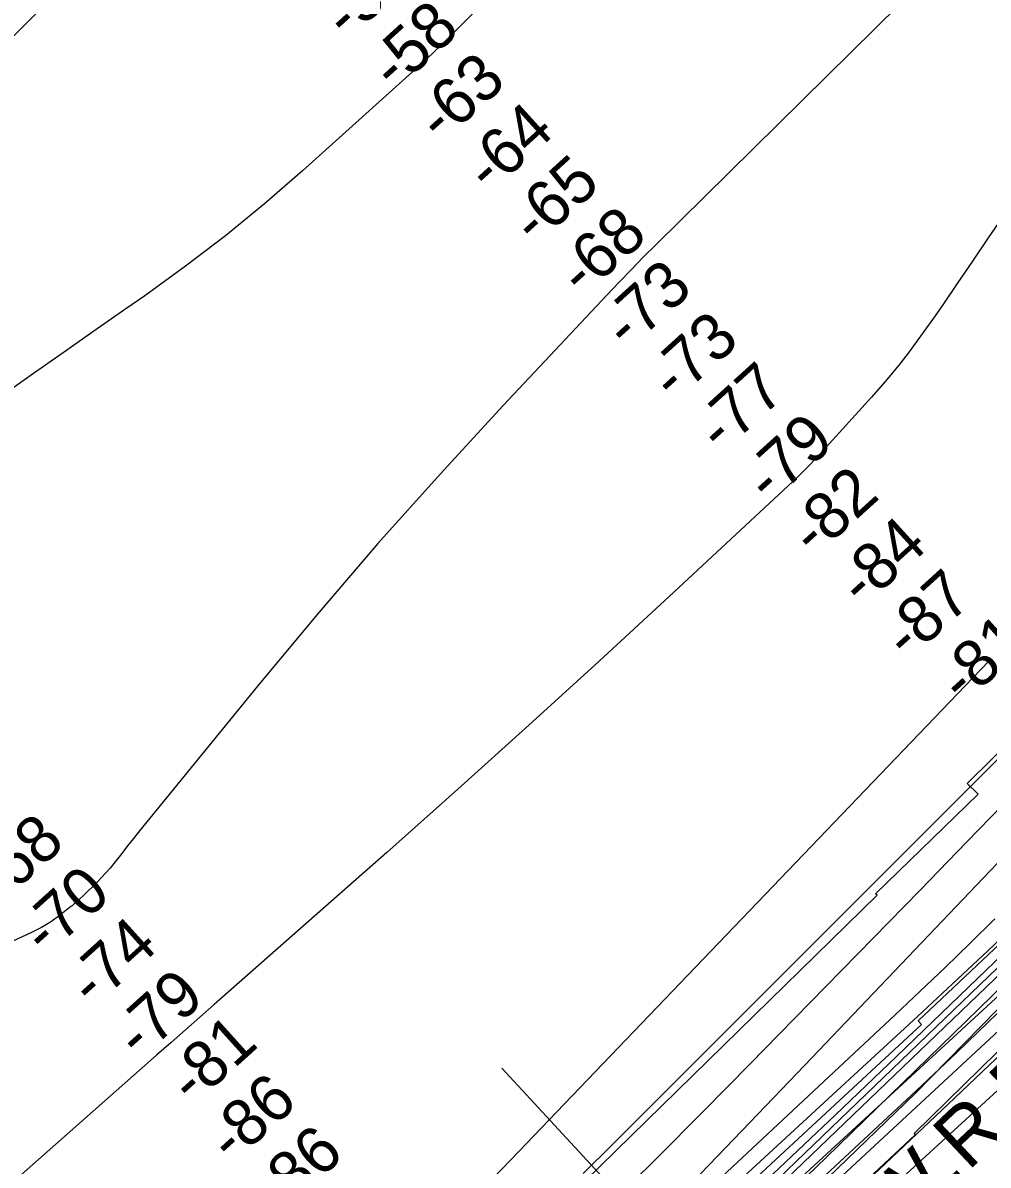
# Model space of a CAD drawing. Extents: x 3625074 to 3663148, y 511451 to 537151.
# Drawn here: x 3646711 to 3648096, y 523409 to 525048 of the extents above; entities that cross this region are included whole.
import ezdxf

# ---------------------------------------------------------------- set-up
doc = ezdxf.new("R2010")
doc.units = 0
for name, color, linetype in [('V-CHAN-DOCK', 7, 'Continuous'), ('V-RIVR-EDGE', 7, 'Continuous'), ('V-RIVR-RANG', 7, 'Continuous'), ('V-RRAP-RVMT', 7, 'Continuous'), ('V-TOPO-DPTH', 7, 'Continuous'), ('V-TOPO-MAJR', 7, 'Continuous'), ('V-TOPO-MINR', 7, 'Continuous'), ('V-TOPO-WATR', 7, 'Continuous'), ('V-TOPO-WATR-IDEN', 7, 'Continuous')]:
    doc.layers.add(name, color=color, linetype=linetype)

msp = doc.modelspace()

# ---------------------------------------------------------------- linework, layer by layer
at = {"layer": 'V-CHAN-DOCK'}
for points in [[(3647689.1, 523263.4), (3648245.9, 523776.2)], [(3648155.3, 523766.6), (3647995.5, 523615.8), (3648000.2, 523610.9), (3647078, 522756)]]:
    msp.add_lwpolyline(points, dxfattribs=at)
at = {"layer": 'V-RIVR-EDGE'}
msp.add_lwpolyline([(3647852.7, 523377.9), (3647990.5, 523511.4), (3648109.6, 523632.4)], dxfattribs=at)
at = {"layer": 'V-RIVR-RANG'}
msp.add_line((3647824.3, 523088.1), (3647398, 523547.9), dxfattribs=at)
at = {"layer": 'V-RRAP-RVMT'}
for points in [[(3647495.3, 523364.2), (3647760.1, 523623.8), (3647936.5, 523796.3), (3647934.5, 523798.2), (3648081.8, 523941.2), (3648065.6, 523956.6), (3648210.9, 524099.6), (3648192, 524119.2), (3648338.1, 524262.7), (3648307.4, 524296.2), (3648446.7, 524428.8)], [(3648702.3, 524197.5), (3648704.3, 524195.5), (3648582.9, 524040), (3648590.6, 524031.2), (3648286.3, 523731.5), (3648283.7, 523733.6), (3648135, 523591.9), (3648132.1, 523594), (3647989.6, 523454.4), (3647991.1, 523452.3), (3647836.3, 523307.6), (3647840.3, 523303.3)]]:
    msp.add_lwpolyline(points, dxfattribs=at)
at = {"layer": 'V-TOPO-DPTH'}
for points in [[(3646764, 522476.4), (3646872.1, 522572), (3646980.1, 522667.6), (3647088.1, 522763.3), (3647196, 522859.1), (3647375.2, 523018.1), (3647400.8, 523041), (3647426.4, 523064), (3647451.9, 523087.1), (3647477.3, 523110.2), (3647607.4, 523229.6), (3647697.5, 523312.8), (3647787.3, 523396.5), (3647876.4, 523480.8), (3647965.1, 523565.5), (3648285.5, 523873.8)], [(3648285.5, 523873.8), (3647965.1, 523565.5), (3647876.4, 523480.8), (3647787.3, 523396.5), (3647697.5, 523312.8), (3647607.4, 523229.6), (3647477.3, 523110.2), (3647451.9, 523087.1), (3647426.4, 523064), (3647400.8, 523041), (3647375.2, 523018.1), (3647196, 522859.1), (3647088.1, 522763.3), (3646980.1, 522667.6), (3646872.1, 522572), (3646764, 522476.4)], [(3648284.5, 523847.9), (3647531.4, 523125.5)], [(3647531.4, 523125.5), (3648284.5, 523847.9)], [(3647858.4, 523326.3), (3647948.8, 523411.2), (3648038.8, 523496.4), (3648352.2, 523795)], [(3647414.6, 523112.6), (3647962.1, 523624.3), (3647998.3, 523658.4), (3648034.3, 523692.8), (3648070, 523727.4), (3648105.4, 523762.2)], [(3648105.4, 523762.2), (3648070, 523727.4), (3648034.3, 523692.8), (3647998.3, 523658.4), (3647962.1, 523624.3), (3647414.6, 523112.6)], [(3647440.2, 523111.6), (3647994.5, 523622.4), (3648045, 523669.3), (3648095.3, 523716.3), (3648145.2, 523763.7)], [(3648145.2, 523763.7), (3648095.3, 523716.3), (3648045, 523669.3), (3647994.5, 523622.4), (3647440.2, 523111.6)], [(3648110, 523627.3), (3648051.4, 523571.3), (3647992.4, 523515.7), (3647481, 523039.6)], [(3648110, 523627.3), (3648051.4, 523571.3), (3647992.4, 523515.7), (3647481, 523039.6)]]:
    msp.add_lwpolyline(points, dxfattribs=at)
at = {"layer": 'V-TOPO-MAJR'}
for points in [[(3646750.5, 525082.7), (3646595.3, 524927.2)], [(3647645.4, 523357.4), (3647695.7, 523409.2), (3647753.8, 523470), (3647832.7, 523552.6), (3647911.6, 523635.1), (3647990.5, 523717.8), (3648069.4, 523800.4), (3648219.5, 523957.8)]]:
    msp.add_lwpolyline(points, dxfattribs=at)
at = {"layer": 'V-TOPO-MINR'}
for points in [[(3647659.5, 525365.3), (3647322, 525027), (3647311.5, 525016.7), (3647301, 525006.6), (3647290.3, 524996.6), (3647279.4, 524986.7), (3647111.8, 524835.8), (3647057.2, 524788.5), (3647001.5, 524742.6), (3646944.1, 524698.8), (3646885.6, 524656.4), (3646858.5, 524637.6), (3646812.7, 524605.7), (3646767, 524573.7), (3646721.3, 524541.7), (3646675.6, 524509.6)], [(3648179, 525282.7), (3647618.8, 524729.4), (3647601, 524711.7), (3647583.4, 524693.9), (3647566, 524675.8), (3647548.7, 524657.6), (3647399.9, 524499.1), (3647309.3, 524400.6), (3647220.2, 524300.8), (3647133.1, 524199.3), (3647047.4, 524096.5), (3646886.4, 523899.1), (3646877.8, 523888.5), (3646869.3, 523877.9), (3646860.9, 523867.1), (3646852.6, 523856.3), (3646847, 523849), (3646841.4, 523841.9), (3646835.7, 523835), (3646829.7, 523828.2), (3646823.6, 523821.6), (3646817.4, 523815.1), (3646811, 523808.7), (3646804.5, 523802.4), (3646798, 523796.2), (3646785.9, 523785.1), (3646784.4, 523783.8), (3646781.3, 523781.2), (3646779.7, 523779.9), (3646760.4, 523765), (3646756, 523761.7), (3646751.5, 523758.6), (3646746.9, 523755.7), (3646742.3, 523752.9), (3646737.5, 523750.2), (3646732.7, 523747.7), (3646727.8, 523745.2), (3646722.9, 523742.9), (3646499.5, 523638.8)], [(3648117.2, 524770.3), (3648095.2, 524738.4), (3648073.3, 524706.3), (3648051.5, 524674.2), (3648031.7, 524645.1), (3648019.7, 524627.6), (3648007.5, 524610.3), (3647995.1, 524593.2), (3647982.5, 524576.1), (3647969.5, 524559.4), (3647956.3, 524542.9), (3647942.6, 524526.8), (3647928.6, 524510.9), (3647859.3, 524434.3), (3647848.7, 524423), (3647838, 524411.8), (3647827, 524400.9), (3647815.8, 524390.2), (3647638.3, 524225), (3647537.8, 524132.3), (3647436.8, 524040.1), (3647335.1, 523948.7), (3647232.9, 523857.8), (3646985.1, 523639.4), (3646964.5, 523621.2), (3646943.9, 523603), (3646923.3, 523584.8), (3646902.6, 523566.6), (3646129.8, 522884.2)], [(3647384.4, 523389.4), (3647410.3, 523416), (3648085.6, 524120), (3648089.6, 524124.4), (3648093.7, 524128.8), (3648097.6, 524133.2)], [(3647514.9, 523397.1), (3647555.7, 523437.7), (3648152.1, 524033.4)], [(3647552.1, 523351.4), (3647619.9, 523418.7), (3647687.2, 523486.3), (3647754.3, 523554.2), (3647796.2, 523596.8), (3647863.7, 523665.7), (3647931.1, 523734.6), (3647998.4, 523803.7), (3648065.5, 523872.8), (3648151.1, 523961.1)], [(3646929.9, 522411.9), (3647449.9, 522911.4), (3647460.1, 522921.2), (3647470.5, 522931), (3647480.9, 522940.7), (3647491.3, 522950.3), (3647509.4, 522966.9), (3647510.8, 522968.2), (3647512.3, 522969.5), (3647515.1, 522972.1), (3647532.6, 522987.9), (3647542.8, 522997.2), (3647553, 523006.4), (3647563.1, 523015.7), (3647573.3, 523024.9), (3648348.9, 523735.5), (3648376.1, 523760.7), (3648403, 523786.2), (3648429.6, 523812), (3648456, 523838), (3648544.6, 523926.5)], [(3646764, 522476.4), (3646872.1, 522572), (3646980.1, 522667.6), (3647088.1, 522763.3), (3647196, 522859.1), (3647375.2, 523018.1), (3647400.8, 523041), (3647426.4, 523064), (3647451.9, 523087.1), (3647477.3, 523110.2), (3647607.4, 523229.6), (3647697.5, 523312.8), (3647787.3, 523396.5), (3647876.4, 523480.8), (3647965.1, 523565.5), (3648285.5, 523873.8)], [(3647744.6, 523341.7), (3648285, 523860.8)], [(3647531.4, 523125.5), (3648284.5, 523847.9)], [(3647796, 523354.7), (3647863.3, 523419.8), (3648284.1, 523829.3)], [(3647858.4, 523326.3), (3647948.8, 523411.2), (3648038.8, 523496.4), (3648352.2, 523795)], [(3647414.6, 523112.6), (3647962.1, 523624.3), (3647998.3, 523658.4), (3648034.3, 523692.8), (3648070, 523727.4), (3648105.4, 523762.2)], [(3647440.2, 523111.6), (3647994.5, 523622.4), (3648045, 523669.3), (3648095.3, 523716.3), (3648145.2, 523763.7)], [(3647503.9, 523038.5), (3648177.2, 523663.4)]]:
    msp.add_lwpolyline(points, dxfattribs=at)
at = {"layer": 'V-TOPO-WATR'}
msp.add_lwpolyline([(3647481, 523039.6), (3647992.4, 523515.7), (3648051.4, 523571.3), (3648110, 523627.3)], dxfattribs=at)

# ---------------------------------------------------------------- texts
at = {"layer": 'V-RIVR-RANG'}
for s, rotation, p in [('-55', 42.2249, (3647176.3, 525022.3)), ('-58', 42.2249, (3647244.1, 524948.8)), ('-63', 42.2249, (3647310.8, 524874.3)), ('-64', 42.2249, (3647380.3, 524802.3)), ('-65', 42.2249, (3647446, 524726.9)), ('-68', 42.2249, (3647513.8, 524653.4)), ('-73', 42.2249, (3647578.5, 524577)), ('-73', 42.2249, (3647645.5, 524502.8)), ('-77', 42.2249, (3647712.9, 524428.9)), ('-79', 42.2249, (3647782.1, 524356.7)), ('-82', 42.2249, (3647846.5, 524280.2)), ('-84', 42.2249, (3647915.7, 524207.9)), ('-87', 42.2249, (3647980.6, 524131.7)), ('-81', 42.2249, (3648059.9, 524068.7)), ('-68', 42.0401, (3646677.3, 523782.1)), ('-70', 42.0401, (3646743.5, 523707.2)), ('-74', 42.0401, (3646811.1, 523633.4)), ('-79', 42.0401, (3646877.9, 523559)), ('-81', 42.0401, (3646954.4, 523493.4)), ('-86', 42.0401, (3647010.8, 523409.6)), ('-86', 42.0401, (3647077.6, 523335.2))]:
    msp.add_text(s, height=67, rotation=rotation, dxfattribs=at).set_placement(p)
at = {"layer": 'V-TOPO-WATR-IDEN'}
msp.add_text('L.W.R.P.', height=83, rotation=43.3444, dxfattribs=at).set_placement((3647901.1, 523242.7))

doc.saveas('drawing.dxf')
